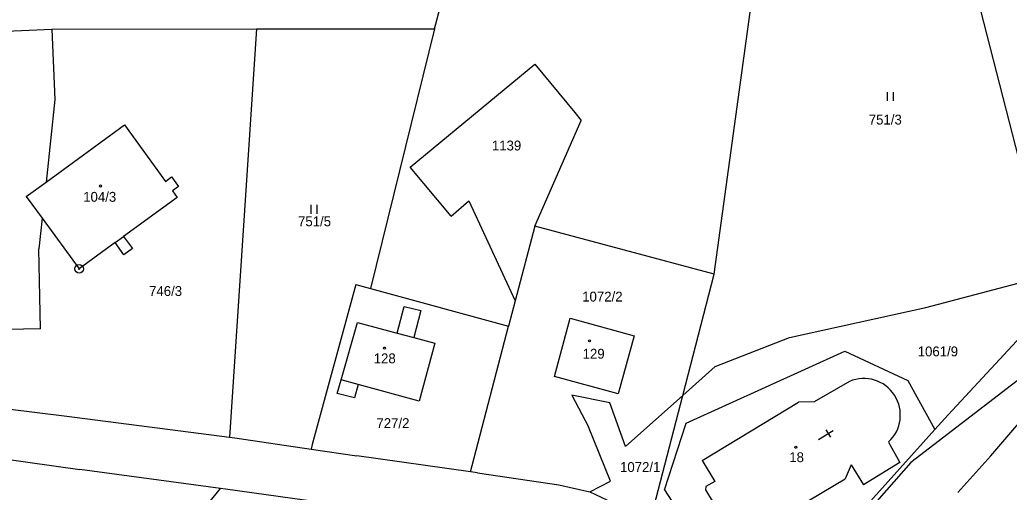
# Model space of a CAD drawing. Extents: x -547623 to -538651, y -1096714 to -1086522.
# Drawn here: x -542519.5 to -542349, y -1092816.1 to -1092734.8 of the extents above; entities that cross this region are included whole.
import ezdxf

# ---------------------------------------------------------------- set-up
doc = ezdxf.new("R2010")
doc.units = 0
for name, color, linetype in [('Vrstva 1', 7, 'Continuous'), ('Vrstva 25', 7, 'Continuous'), ('Vrstva 33', 7, 'Continuous'), ('Vrstva 52', 7, 'Continuous'), ('Vrstva 83', 7, 'Continuous'), ('Vrstva 86', 7, 'Continuous'), ('Vrstva 90', 7, 'Continuous'), ('Vrstva 92', 7, 'Continuous')]:
    doc.layers.add(name, color=color, linetype=linetype)

msp = doc.modelspace()

# ---------------------------------------------------------------- linework, layer by layer
at = {"layer": 'Vrstva 1'}
msp.add_line((-542342.44, -1092778.01), (-542354.88, -1092729.48), dxfattribs=at)
for points in [[(-542399.85, -1092778.57), (-542390.54, -1092710.85)], [(-542448.03, -1092736.34), (-542442.49, -1092715.33)], [(-542544.05, -1092737.74), (-542513.98, -1092736.39)], [(-542513.98, -1092736.39), (-542478.7, -1092736.36)], [(-542513.98, -1092736.39), (-542513.44, -1092748.48)], [(-542478.7, -1092736.36), (-542483.36, -1092806.67)], [(-542478.7, -1092736.36), (-542448.03, -1092736.34)], [(-542448.03, -1092736.34), (-542459.08, -1092781.08)], [(-542452.23, -1092760.14), (-542430.74, -1092742.4)], [(-542430.74, -1092742.4), (-542423.89, -1092750.75)], [(-542513.44, -1092748.48), (-542514.98, -1092762.73)], [(-542430.77, -1092770.3), (-542422.77, -1092752.12)], [(-542423.89, -1092750.75), (-542422.77, -1092752.12)], [(-542514.98, -1092762.73), (-542501.48, -1092752.89)], [(-542501.48, -1092752.89), (-542494.41, -1092762.6)], [(-542445.2, -1092768.6), (-542452.23, -1092760.14)], [(-542494.41, -1092762.6), (-542493.35, -1092761.83)], [(-542493.35, -1092761.83), (-542492.14, -1092763.49)], [(-542518.38, -1092765.2), (-542514.98, -1092762.73)], [(-542492.14, -1092763.49), (-542493.2, -1092764.26)], [(-542493.2, -1092764.26), (-542492.4, -1092765.36)], [(-542518.38, -1092765.2), (-542515.66, -1092768.92)], [(-542492.4, -1092765.36), (-542501.62, -1092772.08)], [(-542445.2, -1092768.6), (-542442.12, -1092765.96)], [(-542442.12, -1092765.96), (-542434.13, -1092783.15)], [(-542515.66, -1092768.92), (-542516.23, -1092774.22)], [(-542515.66, -1092768.92), (-542509.26, -1092777.64)], [(-542430.77, -1092770.3), (-542434.13, -1092783.15)], [(-542399.85, -1092778.57), (-542430.77, -1092770.3)], [(-542501.62, -1092772.08), (-542500.09, -1092774.18)], [(-542515.95, -1092788.02), (-542516.23, -1092774.22)], [(-542503.09, -1092773.15), (-542509.26, -1092777.64)], [(-542501.56, -1092775.25), (-542503.09, -1092773.15)], [(-542500.09, -1092774.18), (-542501.56, -1092775.25)], [(-542405.28, -1092799.47), (-542399.85, -1092778.57)], [(-542363.37, -1092784.31), (-542342.25, -1092778.74)], [(-542461.62, -1092780.39), (-542469.1, -1092807.9)], [(-542461.62, -1092780.39), (-542459.08, -1092781.08)], [(-542459.08, -1092781.08), (-542435.28, -1092787.55)], [(-542340.38, -1092782.15), (-542359.56, -1092802.81)], [(-542454.47, -1092788.72), (-542453.25, -1092784.13)], [(-542453.25, -1092784.13), (-542450.38, -1092784.82)], [(-542434.13, -1092783.15), (-542435.28, -1092787.55)], [(-542386.86, -1092789.47), (-542363.37, -1092784.31)], [(-542450.38, -1092784.82), (-542451.62, -1092789.48)], [(-542427.39, -1092796.23), (-542424.65, -1092786.17)], [(-542424.65, -1092786.17), (-542413.62, -1092789.18)], [(-542515.95, -1092788.02), (-542521.76, -1092788.14)], [(-542464.13, -1092796.8), (-542461.33, -1092786.89)], [(-542461.33, -1092786.89), (-542454.47, -1092788.72)], [(-542441.56, -1092811.52), (-542435.28, -1092787.55)], [(-542451.62, -1092789.48), (-542447.99, -1092790.45)], [(-542413.62, -1092789.18), (-542416.39, -1092799.2)], [(-542399.7, -1092794.5), (-542386.86, -1092789.47)], [(-542447.99, -1092790.45), (-542450.67, -1092800.44)], [(-542404.68, -1092804.27), (-542377.36, -1092791.84)], [(-542377.36, -1092791.84), (-542366.49, -1092796.87)], [(-542352.17, -1092809.85), (-542337.76, -1092793.04)], [(-542405.28, -1092799.47), (-542399.7, -1092794.5)], [(-542416.39, -1092799.2), (-542427.39, -1092796.23)], [(-542464.79, -1092799.14), (-542464.13, -1092796.8)], [(-542461.19, -1092797.6), (-542461.81, -1092799.91)], [(-542450.67, -1092800.44), (-542461.19, -1092797.6)], [(-542376.55, -1092797.07), (-542382.61, -1092800.6)], [(-542366.49, -1092796.87), (-542361.84, -1092805.35)], [(-542461.81, -1092799.91), (-542464.79, -1092799.14)], [(-542417.82, -1092800.72), (-542424.4, -1092799.42)], [(-542424.4, -1092799.42), (-542421.51, -1092804.89)], [(-542415.13, -1092808.26), (-542405.28, -1092799.47)], [(-542410.27, -1092818.71), (-542405.28, -1092799.47)], [(-542521.62, -1092801.79), (-542511.39, -1092803.06)], [(-542415.13, -1092808.26), (-542417.82, -1092800.72)], [(-542401.9, -1092810.65), (-542385.34, -1092800.65)], [(-542382.61, -1092800.6), (-542385.34, -1092800.65)], [(-542511.39, -1092803.06), (-542483.36, -1092806.67)], [(-542359.56, -1092802.81), (-542361.84, -1092805.35)], [(-542417.73, -1092814.21), (-542421.51, -1092804.89)], [(-542408.43, -1092815.7), (-542404.68, -1092804.27)], [(-542483.36, -1092806.67), (-542482.43, -1092806.79)], [(-542482.43, -1092806.79), (-542469.32, -1092808.7)], [(-542361.84, -1092805.35), (-542374.39, -1092819.33)], [(-542469.1, -1092807.9), (-542469.32, -1092808.7)], [(-542369.81, -1092807.49), (-542367.85, -1092811.03)], [(-542531.61, -1092809.07), (-542509.13, -1092812.22)], [(-542469.32, -1092808.7), (-542461.45, -1092809.85)], [(-542441.85, -1092812.63), (-542461.45, -1092809.85)], [(-542357.87, -1092816.2), (-542352.17, -1092809.85)], [(-542441.85, -1092812.63), (-542441.56, -1092811.52)], [(-542401.9, -1092810.65), (-542399.74, -1092814.32)], [(-542376.26, -1092811.44), (-542377.27, -1092813.82)], [(-542376.26, -1092811.44), (-542374.14, -1092814.89)], [(-542367.85, -1092811.03), (-542374.14, -1092814.89)], [(-542484.9, -1092815.51), (-542509.13, -1092812.22)], [(-542440.66, -1092812.8), (-542441.85, -1092812.63)], [(-542440.66, -1092812.8), (-542426.64, -1092814.84)], [(-542426.64, -1092814.84), (-542421.3, -1092816.07)], [(-542421.3, -1092816.07), (-542417.73, -1092814.21)], [(-542401.29, -1092815.17), (-542401.37, -1092815.73)], [(-542399.74, -1092814.32), (-542401.29, -1092815.17)], [(-542393.98, -1092823.78), (-542377.27, -1092813.82)], [(-542503.43, -1092838.22), (-542484.9, -1092815.51)], [(-542484.06, -1092815.62), (-542484.9, -1092815.51)], [(-542465.5, -1092818.17), (-542484.06, -1092815.62)], [(-542421.3, -1092816.07), (-542418.37, -1092817.45)], [(-542408.43, -1092815.7), (-542401.48, -1092826.47)], [(-542401.37, -1092815.73), (-542398.21, -1092820.94)]]:
    msp.add_lwpolyline(points, dxfattribs=at)
msp.add_arc((-542374.07, -1092802.85), 6.29, 312.5451, 113.2472, dxfattribs=at)
at = {"layer": 'Vrstva 25'}
for p, q in [((-542369.99, -1092748.75), (-542369.99, -1092747.25)), ((-542368.99, -1092748.75), (-542368.99, -1092747.25)), ((-542469.28, -1092768.17), (-542469.28, -1092766.67)), ((-542468.28, -1092768.17), (-542468.28, -1092766.67)), ((-542381.91, -1092807.08), (-542379.36, -1092805.5)), ((-542380.6, -1092805.39), (-542379.81, -1092806.67))]:
    msp.add_line(p, q, dxfattribs=at)
for centre in [(-542505.6, -1092763.4), (-542421.35, -1092790.08), (-542456.67, -1092791.31), (-542385.78, -1092808.4)]:
    msp.add_circle(centre, 0.175, dxfattribs=at)
at = {"layer": 'Vrstva 33'}
for points in [[(-542503.09, -1092773.15), (-542501.62, -1092772.08)], [(-542454.47, -1092788.72), (-542451.62, -1092789.48)], [(-542461.19, -1092797.6), (-542464.13, -1092796.8)]]:
    msp.add_lwpolyline(points, dxfattribs=at)
at = {"layer": 'Vrstva 52'}
msp.add_lwpolyline([(-542336, -1092788), (-542366, -1092811), (-542396.14, -1092845.28), (-542406, -1092856.5), (-542443.23, -1092909.97), (-542443.37, -1092910.18), (-542443.68, -1092910.61), (-542467.96, -1092945.49), (-542497.21, -1092987.5), (-542499.95, -1092991.43), (-542500, -1092991.5), (-542503.04, -1092995.46), (-542506.54, -1093000), (-542508.09, -1093000), (-542509.72, -1093000), (-542522, -1093011.5), (-542551.5, -1093060), (-542551.76, -1093060.71), (-542560.43, -1093084.65), (-542562, -1093089), (-542562.06, -1093089.73), (-542564.5, -1093120)], dxfattribs=at)
at = {"layer": 'Vrstva 83'}
for radius in [0.75, 0.1]:
    msp.add_circle((-542509.26, -1092777.66), radius, dxfattribs=at)
at = {"layer": 'Vrstva 90'}
for points in [[(-542514.98, -1092762.73), (-542501.48, -1092752.89)], [(-542501.48, -1092752.89), (-542494.41, -1092762.6)], [(-542494.41, -1092762.6), (-542493.35, -1092761.83)], [(-542493.35, -1092761.83), (-542492.14, -1092763.49)], [(-542518.38, -1092765.2), (-542514.98, -1092762.73)], [(-542492.14, -1092763.49), (-542493.2, -1092764.26)], [(-542493.2, -1092764.26), (-542492.4, -1092765.36)], [(-542518.38, -1092765.2), (-542515.66, -1092768.92)], [(-542492.4, -1092765.36), (-542501.62, -1092772.08)], [(-542515.66, -1092768.92), (-542509.26, -1092777.64)], [(-542503.09, -1092773.15), (-542501.62, -1092772.08)], [(-542503.09, -1092773.15), (-542509.26, -1092777.64)], [(-542427.39, -1092796.23), (-542424.65, -1092786.17)], [(-542424.65, -1092786.17), (-542413.62, -1092789.18)], [(-542464.13, -1092796.8), (-542461.33, -1092786.89)], [(-542461.33, -1092786.89), (-542454.47, -1092788.72)], [(-542454.47, -1092788.72), (-542451.62, -1092789.48)], [(-542451.62, -1092789.48), (-542447.99, -1092790.45)], [(-542413.62, -1092789.18), (-542416.39, -1092799.2)], [(-542447.99, -1092790.45), (-542450.67, -1092800.44)], [(-542416.39, -1092799.2), (-542427.39, -1092796.23)], [(-542461.19, -1092797.6), (-542464.13, -1092796.8)], [(-542450.67, -1092800.44), (-542461.19, -1092797.6)], [(-542376.55, -1092797.07), (-542382.61, -1092800.6)], [(-542401.9, -1092810.65), (-542385.34, -1092800.65)], [(-542382.61, -1092800.6), (-542385.34, -1092800.65)], [(-542369.81, -1092807.49), (-542367.85, -1092811.03)], [(-542401.9, -1092810.65), (-542399.74, -1092814.32)], [(-542376.26, -1092811.44), (-542377.27, -1092813.82)], [(-542376.26, -1092811.44), (-542374.14, -1092814.89)], [(-542367.85, -1092811.03), (-542374.14, -1092814.89)], [(-542401.29, -1092815.17), (-542401.37, -1092815.73)], [(-542399.74, -1092814.32), (-542401.29, -1092815.17)], [(-542393.98, -1092823.78), (-542377.27, -1092813.82)], [(-542401.37, -1092815.73), (-542398.21, -1092820.94)]]:
    msp.add_lwpolyline(points, dxfattribs=at)
msp.add_arc((-542374.07, -1092802.85), 6.29, 312.5451, 113.2472, dxfattribs=at)

# ---------------------------------------------------------------- texts
at = {"layer": 'Vrstva 86'}
for s, p in [('751/3', (-542373.22, -1092752.82)), ('1139', (-542438.16, -1092757.28)), ('751/5', (-542471.56, -1092770.34)), ('746/3', (-542497.22, -1092782.34)), ('1072/2', (-542422.6, -1092783.3)), ('1061/9', (-542364.79, -1092792.74)), ('727/2', (-542458.05, -1092805.09)), ('1072/1', (-542416.08, -1092812.65))]:
    msp.add_text(s, height=1.7, dxfattribs=at).set_placement(p)
at = {"layer": 'Vrstva 92'}
for s, p in [('104/3', (-542508.57, -1092766.12)), ('129', (-542422.52, -1092793.14)), ('128', (-542458.52, -1092793.94)), ('18', (-542386.92, -1092810.96))]:
    msp.add_text(s, height=1.7, dxfattribs=at).set_placement(p)

doc.saveas('drawing.dxf')
